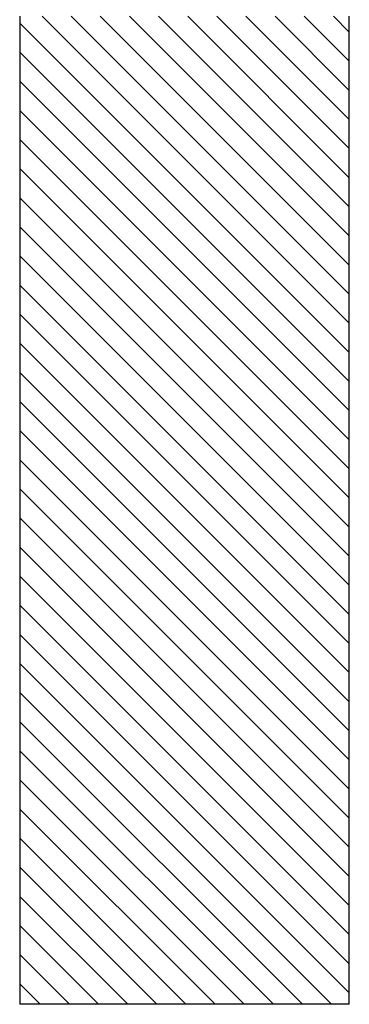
# Model space of a CAD drawing. Header units: inches. Extents: x 220 to 877, y 4 to 174.
# Tile 663 of 674: x 849.22 to 851.22, y 117.38 to 123.36. Entities that reach past the tile are written whole.
import ezdxf

# ---------------------------------------------------------------- set-up
doc = ezdxf.new("R2010")
doc.units = ezdxf.units.IN
doc.header["$LTSCALE"] = 0.5
doc.header["$MEASUREMENT"] = 0
doc.layers.add('SID-M-S', color=105, linetype='Continuous')

msp = doc.modelspace()

# ---------------------------------------------------------------- linework, layer by layer
at = {"color": 7, "linetype": 'Continuous', "lineweight": 25}
for p, q in [((849.2244, 123.37798), (849.2244, 117.37798)), ((851.2244, 117.37798), (851.2244, 123.37798)), ((851.2244, 117.37798), (849.2244, 117.37798))]:
    msp.add_line(p, q, dxfattribs=at)
at = {"layer": 'SID-M-S', "linetype": 'Continuous', "lineweight": 18}
for p, q in [((851.2244, 121.51354), (849.35996, 123.37798)), ((851.2244, 121.69032), (849.53674, 123.37798)), ((851.2244, 121.8671), (849.71352, 123.37798)), ((851.2244, 122.04387), (849.89029, 123.37798)), ((851.2244, 122.22065), (850.06707, 123.37798)), ((851.2244, 122.39743), (850.24385, 123.37798)), ((851.2244, 122.5742), (850.42062, 123.37798)), ((851.2244, 122.75098), (850.5974, 123.37798)), ((851.2244, 122.92776), (850.77418, 123.37798)), ((851.2244, 123.10453), (850.95095, 123.37798)), ((851.2244, 123.28131), (851.12773, 123.37798)), ((851.2244, 121.33677), (849.2244, 123.33677)), ((851.2244, 121.15999), (849.2244, 123.15999)), ((851.2244, 120.98321), (849.2244, 122.98321)), ((851.2244, 120.80644), (849.2244, 122.80644)), ((851.2244, 120.62966), (849.2244, 122.62966)), ((851.2244, 120.45288), (849.2244, 122.45288)), ((851.2244, 120.27611), (849.2244, 122.27611)), ((851.2244, 120.09933), (849.2244, 122.09933)), ((851.2244, 119.92255), (849.2244, 121.92255)), ((851.2244, 119.74578), (849.2244, 121.74578)), ((851.2244, 119.569), (849.2244, 121.569)), ((851.2244, 119.39222), (849.2244, 121.39222)), ((851.2244, 119.21545), (849.2244, 121.21545)), ((851.2244, 119.03867), (849.2244, 121.03867)), ((851.2244, 118.86189), (849.2244, 120.86189)), ((851.2244, 118.68512), (849.2244, 120.68512)), ((851.2244, 118.50834), (849.2244, 120.50834)), ((851.2244, 118.33156), (849.2244, 120.33156)), ((851.2244, 118.15479), (849.2244, 120.15479)), ((851.2244, 117.97801), (849.2244, 119.97801)), ((851.2244, 117.80123), (849.2244, 119.80123)), ((851.2244, 117.62446), (849.2244, 119.62446)), ((851.2244, 117.44768), (849.2244, 119.44768)), ((851.11732, 117.37798), (849.2244, 119.2709)), ((850.94054, 117.37798), (849.2244, 119.09413)), ((850.76377, 117.37798), (849.2244, 118.91735)), ((850.58699, 117.37798), (849.2244, 118.74057)), ((850.41021, 117.37798), (849.2244, 118.5638)), ((850.23344, 117.37798), (849.2244, 118.38702)), ((850.05666, 117.37798), (849.2244, 118.21024)), ((849.87988, 117.37798), (849.2244, 118.03347)), ((849.70311, 117.37798), (849.2244, 117.85669)), ((849.52633, 117.37798), (849.2244, 117.67991)), ((849.34955, 117.37798), (849.2244, 117.50314))]:
    msp.add_line(p, q, dxfattribs=at)

doc.saveas('drawing.dxf')
